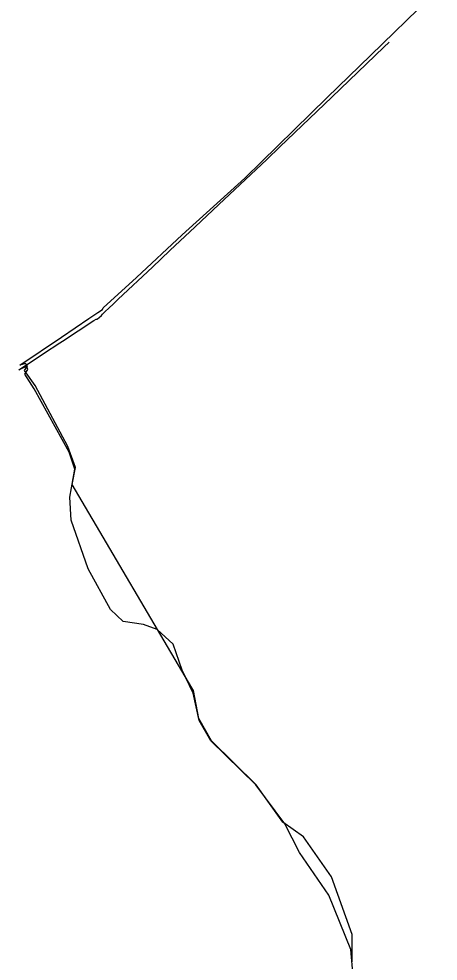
# Model space of a CAD drawing. Extents: x -581999 to -572728, y -1219553 to -1212032.
# Drawn here: x -581474 to -580875, y -1214190 to -1212844 of the extents above; entities that cross this region are included whole.
import ezdxf

# ---------------------------------------------------------------- set-up
doc = ezdxf.new("R2010")
doc.units = 0
doc.layers.add('Vrstva 13', color=7, linetype='Continuous')

msp = doc.modelspace()

# ---------------------------------------------------------------- linework, layer by layer
at = {"layer": 'Vrstva 13'}
for p, q in [((-580972.076, -1212896.591), (-580875.349, -1212802.537)), ((-581026.96, -1212956.08), (-580952.75, -1212885.03)), ((-580952.75, -1212885.03), (-580945.09, -1212877.59)), ((-581033.612, -1212956.466), (-580972.076, -1212896.591)), ((-581151.302, -1213071.785), (-581033.612, -1212956.466)), ((-581101.17, -1213027.12), (-581026.96, -1212956.08)), ((-581120.16, -1213045.3), (-581101.17, -1213027.12)), ((-581188.29, -1213109.43), (-581120.16, -1213045.3)), ((-581240.908, -1213152.877), (-581151.302, -1213071.785)), ((-581222.24, -1213141.39), (-581188.29, -1213109.43)), ((-581258.25, -1213175.29), (-581222.24, -1213141.39)), ((-581305.907, -1213213.808), (-581240.908, -1213152.877)), ((-581283.2, -1213198.78), (-581258.25, -1213175.29)), ((-581332.11, -1213244.82), (-581283.2, -1213198.78)), ((-581353.419, -1213257.165), (-581305.907, -1213213.808)), ((-581339.54, -1213251.82), (-581332.11, -1213244.82)), ((-581361.004, -1213263.435), (-581354.789, -1213259.223)), ((-581354.789, -1213259.223), (-581353.419, -1213257.165)), ((-581354.48, -1213265.88), (-581350.22, -1213261.87)), ((-581350.22, -1213261.87), (-581346.16, -1213258.05)), ((-581346.16, -1213258.05), (-581344.99, -1213256.95)), ((-581344.99, -1213256.95), (-581339.54, -1213251.82)), ((-581413.02, -1213299.001), (-581373.981, -1213272.139)), ((-581411.61, -1213304.52), (-581366.94, -1213275.2)), ((-581373.981, -1213272.139), (-581361.004, -1213263.435)), ((-581366.94, -1213275.2), (-581363.6, -1213273.01)), ((-581363.6, -1213273.01), (-581362.3, -1213273.19)), ((-581362.3, -1213273.19), (-581361.9, -1213272.87)), ((-581361.9, -1213272.87), (-581359.1, -1213270.59)), ((-581359.1, -1213270.59), (-581355.95, -1213268.03)), ((-581355.95, -1213268.03), (-581355.9, -1213267.99)), ((-581355.9, -1213267.99), (-581354.48, -1213265.88)), ((-581472.512, -1213338.638), (-581413.02, -1213299.001)), ((-581438.76, -1213322.34), (-581415.31, -1213306.95)), ((-581415.31, -1213306.95), (-581411.61, -1213304.52)), ((-581454.91, -1213332.94), (-581438.76, -1213322.34)), ((-581474.01, -1213345.48), (-581454.91, -1213332.94)), ((-581462.98, -1213340.63), (-581474.01, -1213345.48)), ((-581464.291, -1213336.58), (-581472.512, -1213338.638)), ((-581466.004, -1213346.525), (-581461.893, -1213339.667)), ((-581461.893, -1213339.667), (-581464.291, -1213336.58)), ((-581462.33, -1213342.13), (-581462.98, -1213340.63)), ((-581461.09, -1213345.02), (-581462.33, -1213342.13)), ((-581450.589, -1213367.786), (-581466.004, -1213346.525)), ((-581465.25, -1213351.5), (-581461.09, -1213345.02)), ((-581452.06, -1213372.45), (-581465.25, -1213351.5)), ((-581404.07, -1213455.022), (-581450.589, -1213367.786)), ((-581402.2, -1213463.3), (-581452.06, -1213372.45)), ((-581393.109, -1213484.855), (-581404.07, -1213455.022)), ((-581394.03, -1213487.54), (-581402.2, -1213463.3)), ((-581401.41, -1213527.5), (-581394.03, -1213487.54)), ((-581397.882, -1213509.132), (-581393.109, -1213484.855)), ((-581226.824, -1213799.619), (-581397.882, -1213509.132)), ((-581399.27, -1213560.4), (-581401.41, -1213527.5)), ((-581375.13, -1213629.85), (-581399.27, -1213560.4)), ((-581342.93, -1213687.63), (-581375.13, -1213629.85)), ((-581325.13, -1213704.63), (-581342.93, -1213687.63)), ((-581296.23, -1213709.15), (-581325.13, -1213704.63)), ((-581276.6, -1213716.5), (-581296.23, -1213709.15)), ((-581253.46, -1213737.2), (-581276.6, -1213716.5)), ((-581241.03, -1213774.32), (-581253.46, -1213737.2)), ((-581224.91, -1213807.3), (-581241.03, -1213774.32)), ((-581224.426, -1213803.392), (-581226.824, -1213799.619)), ((-581216.72, -1213846.06), (-581224.91, -1213807.3)), ((-581217.233, -1213843.17), (-581224.426, -1213803.392)), ((-581198.736, -1213875.061), (-581217.233, -1213843.17)), ((-581199.99, -1213875.34), (-581216.72, -1213846.06)), ((-581135.89, -1213938.01), (-581199.99, -1213875.34)), ((-581135.151, -1213937.914), (-581198.736, -1213875.061)), ((-581094.3, -1213993.88), (-581135.89, -1213938.01)), ((-581097.129, -1213991.408), (-581135.151, -1213937.914)), ((-581067.671, -1214012.326), (-581097.129, -1213991.408)), ((-581073.18, -1214034.83), (-581094.3, -1213993.88)), ((-581027.77, -1214069.317), (-581067.671, -1214012.326)), ((-581031.47, -1214095.75), (-581073.18, -1214034.83)), ((-580997.97, -1214151.616), (-581027.77, -1214069.317)), ((-581000.17, -1214173.13), (-581031.47, -1214095.75)), ((-580997.974, -1214190.768), (-580997.97, -1214151.616)), ((-580996.55, -1214211.25), (-581000.17, -1214173.13))]:
    msp.add_line(p, q, dxfattribs=at)

doc.saveas('drawing.dxf')
